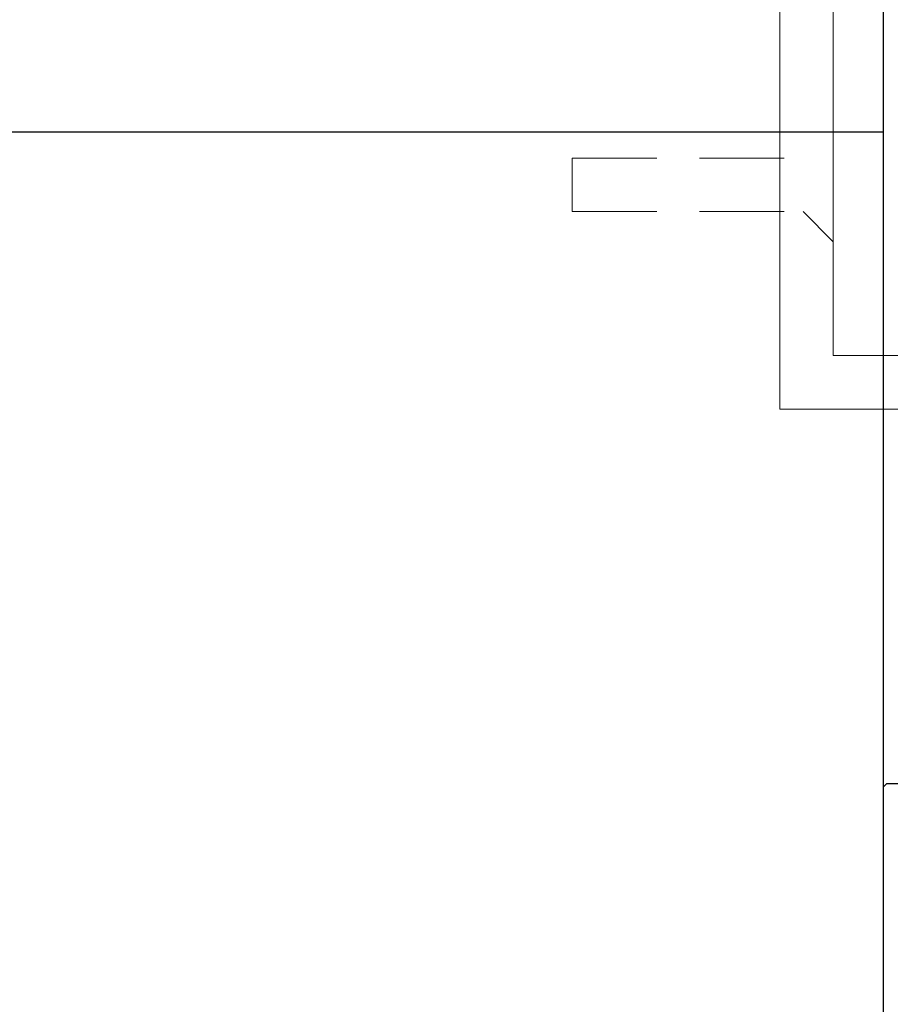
# Model space of a CAD drawing. Header units: millimetres. Extents: x -637441 to -130928, y -380379 to -53767.
# Tile 278 of 390: x -334665 to -334535, y -166904 to -166756. Entities that reach past the tile are written whole.
import ezdxf

# ---------------------------------------------------------------- set-up
doc = ezdxf.new("R2010")
doc.units = ezdxf.units.MM
doc.header["$LTSCALE"] = 10
doc.linetypes.add('HIDDEN', pattern=[1.905, 1.27, -0.635])
doc.layers.add('CKTEXTY_MALE', color=7, linetype='Continuous', lineweight=25)
doc.layers.add('MB-inne', color=8, linetype='Continuous', lineweight=9)
doc.layers.add('CrossSectionsProfils', color=7, linetype='Continuous')
doc.layers.add('ZDIVO', color=6, linetype='Continuous')

msp = doc.modelspace()

# ---------------------------------------------------------------- linework, layer by layer
at = {"layer": 'CKTEXTY_MALE', "color": 7}
msp.add_circle((-334499.919, -166481.635), 613.638, dxfattribs=at)
at = {"layer": 'CrossSectionsProfils'}
msp.add_lwpolyline([(-334475.833, -166870.674), (-334535.236, -166870.674), (-334535.736, -166871.174), (-334535.736, -166920.174)], dxfattribs=at)
at = {"layer": 'MB-inne', "color": 7, "linetype": 'HIDDEN'}
for p, q in [((-334582.307, -166785.054), (-334582.307, -166777.054)), ((-334582.305, -166777.054), (-334547.736, -166777.054)), ((-334582.305, -166785.054), (-334547.736, -166785.054)), ((-334547.736, -166785.054), (-334543.236, -166789.554))]:
    msp.add_line(p, q, dxfattribs=at)
at = {"layer": 'MB-inne', "color": 7, "linetype": 'Continuous'}
msp.add_lwpolyline([(-334499.433, -166814.604), (-334551.236, -166814.604), (-334551.236, -166713.504), (-334543.236, -166713.504), (-334543.236, -166806.604), (-334499.433, -166806.604), (-334499.433, -166814.604)], dxfattribs=at)
at = {"layer": 'ZDIVO', "color": 6, "linetype": 'Continuous', "ltscale": 305}
for p, q in [((-334535.736, -166063.113), (-334535.736, -166973.113)), ((-345685.736, -166773.113), (-334535.736, -166773.113))]:
    msp.add_line(p, q, dxfattribs=at)
at = {"layer": 'ZDIVO'}
msp.add_lwpolyline([(-334675.736, -166773.113), (-334535.736, -166773.113), (-334535.736, -166973.113), (-334675.736, -166973.113)], close=True, dxfattribs=at)
msp.add_lwpolyline([(-334675.736, -166773.113), (-334535.736, -166773.113), (-334535.736, -166973.113), (-334675.736, -166973.113)], close=True, dxfattribs=at)

doc.saveas('drawing.dxf')
